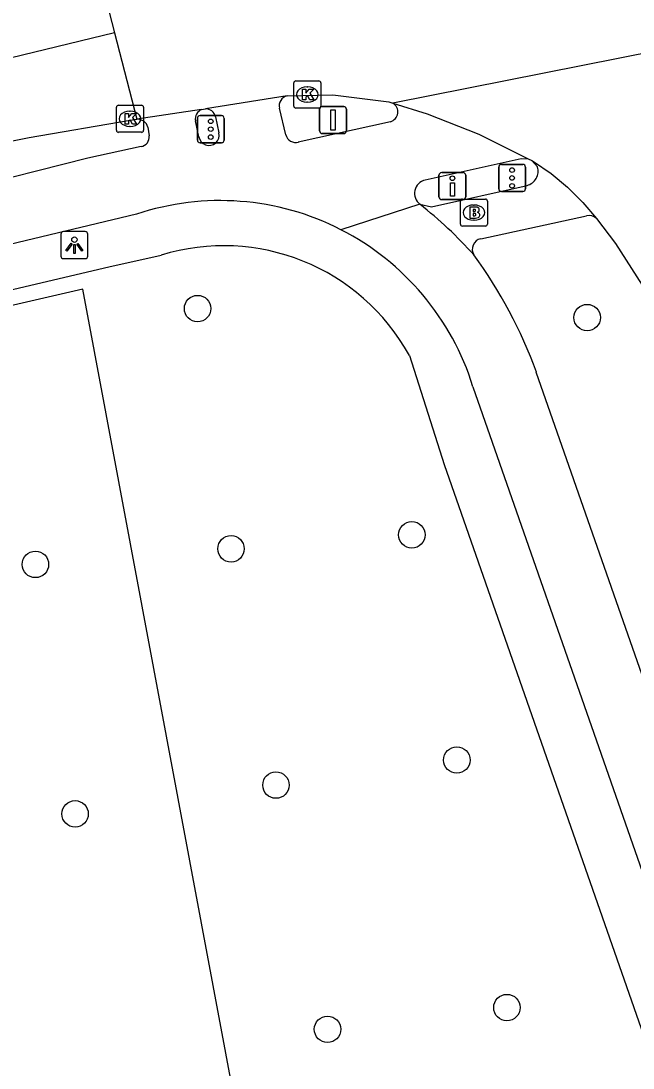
# Model space of a CAD drawing. Extents: x 158087 to 159494, y 382905 to 383981.
# Drawn here: x 159231.26 to 159253.87, y 383919.95 to 383958.61 of the extents above; entities that cross this region are included whole.
import ezdxf

# ---------------------------------------------------------------- set-up
doc = ezdxf.new("R2010")
doc.units = 0
for name, color, linetype in [('IMGEO_Boom', 7, 'Continuous'), ('IMGEO_Brandkraan', 7, 'Continuous'), ('IMGEO_Drukknoppaal', 7, 'Continuous'), ('IMGEO_Fietspad_gesloten', 7, 'Continuous'), ('IMGEO_Groenvoorziening', 7, 'Continuous'), ('IMGEO_Hek', 7, 'Continuous'), ('IMGEO_Kolk', 7, 'Continuous'), ('IMGEO_Lichtpunt', 7, 'Continuous'), ('IMGEO_Portaal', 7, 'Continuous'), ('IMGEO_Rijbaan_regionaal_gesloten', 7, 'Continuous'), ('IMGEO_Verkeersregelinstallatiepaal', 7, 'Continuous'), ('IMGEO_Voetpad_open', 7, 'Continuous')]:
    doc.layers.add(name, color=color, linetype=linetype)

msp = doc.modelspace()

# ---------------------------------------------------------------- linework, layer by layer
at = {"layer": 'IMGEO_Boom'}
for centre in [(159237.784, 383947.991), (159252.175, 383947.66), (159245.699, 383939.638), (159239.018, 383939.122), (159231.791, 383938.548), (159247.361, 383931.324), (159240.679, 383930.4), (159233.258, 383929.334), (159249.212, 383922.181), (159242.584, 383921.38)]:
    msp.add_circle(centre, 0.489, dxfattribs=at)
at = {"layer": 'IMGEO_Brandkraan'}
for p, q in [((159247.49, 383951.11), (159247.49, 383951.962)), ((159247.565, 383952.036), (159248.417, 383952.036)), ((159247.978, 383951.816), (159248.003, 383951.816)), ((159248.491, 383951.962), (159248.491, 383951.11)), ((159248.417, 383951.036), (159247.565, 383951.036)), ((159248.001, 383951.256), (159247.976, 383951.256))]:
    msp.add_line(p, q, dxfattribs=at)
for points in [[(159247.49, 383951.11), (159247.49, 383951.962)], [(159247.565, 383952.036), (159248.417, 383952.036)], [(159247.838, 383951.736), (159247.838, 383951.336), (159248.051, 383951.336)], [(159248.069, 383951.736), (159247.838, 383951.736)], [(159248.491, 383951.962), (159248.491, 383951.11)], [(159248.017, 383951.655), (159247.963, 383951.655), (159247.963, 383951.579)], [(159247.963, 383951.579), (159248.016, 383951.579)], [(159248.025, 383951.503), (159247.963, 383951.503), (159247.963, 383951.422)], [(159247.963, 383951.422), (159248.025, 383951.422)], [(159248.417, 383951.036), (159247.565, 383951.036)]]:
    msp.add_lwpolyline(points, dxfattribs=at)
for centre, radius, start, end in [((159247.567, 383951.96), 0.0765, 91.552, 178.448), ((159247.567, 383951.96), 0.0765, 91.552, 178.448), ((159248.073, 383951.591), 0.145, 59.4692, 91.5367), ((159248.098, 383951.638), 0.0922, 285.5137, 58.1501), ((159248.415, 383951.96), 0.0765, 1.552, 88.448), ((159248.415, 383951.96), 0.0765, 1.552, 88.448), ((159248.018, 383951.617), 0.0379, 267.8285, 90.9355), ((159248.026, 383951.462), 0.0404, 269.8759, 90.5077), ((159248.057, 383951.587), 0.251, 268.6676, 293.5347), ((159248.103, 383951.446), 0.105, 301.3115, 78.989), ((159247.567, 383951.112), 0.0765, 181.552, 268.448), ((159247.567, 383951.112), 0.0765, 181.552, 268.448), ((159248.415, 383951.112), 0.0765, 271.552, 358.448), ((159248.415, 383951.112), 0.0765, 271.552, 358.448)]:
    msp.add_arc(centre, radius, start, end, dxfattribs=at)
for centre, major_axis, ratio, start_param, end_param in [((159247.977, 383951.536), (-0.387, 0.002), 0.722429, 4.712389, 7.853982), ((159248.002, 383951.536), (-0.39, 0.002), 0.717154, 1.570796, 4.712389)]:
    msp.add_ellipse(centre, major_axis=major_axis, ratio=ratio, start_param=start_param, end_param=end_param, dxfattribs=at)
at = {"layer": 'IMGEO_Drukknoppaal'}
for p, q in [((159246.701, 383952.115), (159246.701, 383952.915)), ((159246.701, 383952.915), (159246.701, 383952.115)), ((159246.801, 383953.015), (159247.591, 383953.015)), ((159247.591, 383953.015), (159246.801, 383953.015)), ((159247.691, 383952.915), (159247.691, 383952.115)), ((159247.691, 383952.115), (159247.691, 383952.915)), ((159247.591, 383952.015), (159246.801, 383952.015)), ((159246.801, 383952.015), (159247.591, 383952.015))]:
    msp.add_line(p, q, dxfattribs=at)
msp.add_lwpolyline([(159247.271, 383952.64), (159247.271, 383952.14), (159247.121, 383952.14), (159247.121, 383952.64), (159247.271, 383952.64)], dxfattribs=at)
msp.add_circle((159247.196, 383952.805), 0.085, dxfattribs=at)
for centre, start, end in [((159246.801, 383952.915), 90, 180), ((159246.801, 383952.915), 90, 180), ((159247.591, 383952.915), 0, 90), ((159247.591, 383952.915), 360, 90), ((159246.801, 383952.115), 180, 270), ((159246.801, 383952.115), 180, 270), ((159247.591, 383952.115), 270, 0), ((159247.591, 383952.115), 270, 0)]:
    msp.add_arc(centre, 0.1, start, end, dxfattribs=at)
at = {"layer": 'IMGEO_Fietspad_gesloten'}
for points in [[(159241.047, 383954.412), (159240.806, 383955.393)], [(159237.834, 383954.332), (159237.703, 383954.926)], [(159238.445, 383955.077), (159238.571, 383954.476)], [(159244.905, 383954.892), (159241.505, 383954.141)], [(159235.946, 383954.686), (159235.991, 383954.367)], [(159235.7, 383953.976), (159233.723, 383953.543), (159229.049, 383952.369), (159168.815, 383938.155)], [(159246.193, 383952.74), (159249.739, 383953.533), (159249.995, 383953.519)], [(159245.993, 383951.843), (159243.081, 383950.904)], [(159235.528, 383951.478), (159229.654, 383950.076), (159173.24, 383936.813)], [(159261.504, 383913.594), (159250.297, 383945.647)], [(159247.956, 383945.106), (159258.858, 383913.895), (159259.808, 383911.021), (159260.557, 383908.115), (159264.107, 383889.335)]]:
    msp.add_lwpolyline(points, dxfattribs=at)
for centre, radius, start, end in [((159241.179, 383955.475), 0.382, 103.8404, 192.3537), ((159244.81, 383955.254), 0.374, 284.787, 59.2113), ((159238.091, 383954.986), 0.392, 113.6842, 188.7887), ((159238.082, 383954.994), 0.372, 12.918, 91.8415), ((159235.567, 383954.592), 0.391, 13.9093, 93.6323), ((159238.205, 383954.394), 0.376, 189.4332, 12.6779), ((159241.405, 383954.494), 0.367, 192.8913, 285.8828), ((159235.652, 383954.316), 0.343, 278.1185, 8.5649), ((159246.309, 383952.243), 0.51, 103.1249, 231.7363), ((159238.621, 383942.201), 9.779, 62.8687, 108.4395), ((159236.859, 383940.094), 14.882, 41.5942, 52.1393), ((159238.619, 383942.204), 9.778, 17.2674, 62.8474), ((159233.946, 383939.702), 17.399, 19.9804, 36.181)]:
    msp.add_arc(centre, radius, start, end, dxfattribs=at)
at = {"layer": 'IMGEO_Groenvoorziening'}
msp.add_lwpolyline([(159245.407, 383885.388), (159233.539, 383948.712), (159174.445, 383935.086), (159165.144, 383932.801), (159155.8, 383930.026), (159146.815, 383926.345), (159086.854, 383898.232), (159044.918, 383878.813), (158984.395, 383850.28)], dxfattribs=at)
at = {"layer": 'IMGEO_Hek'}
msp.add_lwpolyline([(159245.407, 383885.388), (159233.539, 383948.712), (159174.445, 383935.086)], dxfattribs=at)
at = {"layer": 'IMGEO_Kolk'}
for p, q in [((159241.337, 383955.47), (159241.337, 383956.322)), ((159241.412, 383956.396), (159242.264, 383956.396)), ((159242.338, 383956.322), (159242.338, 383955.47)), ((159241.825, 383956.176), (159241.85, 383956.176)), ((159241.848, 383955.616), (159241.823, 383955.616)), ((159234.785, 383954.574), (159234.785, 383955.426)), ((159234.86, 383955.5), (159235.712, 383955.5)), ((159235.273, 383955.28), (159235.298, 383955.28)), ((159235.786, 383955.426), (159235.786, 383954.574)), ((159242.264, 383955.396), (159241.412, 383955.396)), ((159235.712, 383954.5), (159234.86, 383954.5)), ((159235.296, 383954.72), (159235.271, 383954.72))]:
    msp.add_line(p, q, dxfattribs=at)
for points in [[(159241.337, 383955.47), (159241.337, 383956.322)], [(159241.412, 383956.396), (159242.264, 383956.396)], [(159242.338, 383956.322), (159242.338, 383955.47)], [(159241.658, 383956.096), (159241.781, 383956.096), (159241.781, 383955.945), (159241.911, 383956.096), (159242.075, 383956.096), (159241.929, 383955.945), (159242.082, 383955.696), (159241.93, 383955.696), (159241.845, 383955.86), (159241.781, 383955.793), (159241.781, 383955.696), (159241.658, 383955.696), (159241.658, 383956.096)], [(159234.785, 383954.574), (159234.785, 383955.426)], [(159234.86, 383955.5), (159235.712, 383955.5)], [(159235.106, 383955.2), (159235.229, 383955.2), (159235.229, 383955.049), (159235.359, 383955.2), (159235.523, 383955.2), (159235.377, 383955.049), (159235.53, 383954.8), (159235.378, 383954.8), (159235.293, 383954.964), (159235.229, 383954.897), (159235.229, 383954.8), (159235.106, 383954.8), (159235.106, 383955.2)], [(159235.786, 383955.426), (159235.786, 383954.574)], [(159242.264, 383955.396), (159241.412, 383955.396)], [(159235.712, 383954.5), (159234.86, 383954.5)]]:
    msp.add_lwpolyline(points, dxfattribs=at)
for centre, start, end in [((159241.414, 383956.32), 91.552, 178.448), ((159241.414, 383956.32), 91.552, 178.448), ((159242.262, 383956.32), 1.552, 88.448), ((159242.262, 383956.32), 1.552, 88.448), ((159234.862, 383955.424), 91.552, 178.448), ((159234.862, 383955.424), 91.552, 178.448), ((159235.71, 383955.424), 1.552, 88.448), ((159235.71, 383955.424), 1.552, 88.448), ((159241.414, 383955.472), 181.552, 268.448), ((159241.414, 383955.472), 181.552, 268.448), ((159242.262, 383955.472), 271.552, 358.448), ((159242.262, 383955.472), 271.552, 358.448), ((159234.862, 383954.576), 181.552, 268.448), ((159234.862, 383954.576), 181.552, 268.448), ((159235.71, 383954.576), 271.552, 358.448), ((159235.71, 383954.576), 271.552, 358.448)]:
    msp.add_arc(centre, 0.0765, start, end, dxfattribs=at)
for centre, major_axis, ratio, start_param, end_param in [((159241.824, 383955.896), (-0.387, 0.002), 0.722429, 4.712389, 7.853982), ((159241.849, 383955.896), (-0.39, 0.002), 0.717154, 1.570796, 4.712389), ((159235.272, 383955), (-0.387, 0.002), 0.722429, 4.712389, 7.853982), ((159235.297, 383955), (-0.39, 0.002), 0.717154, 1.570796, 4.712389)]:
    msp.add_ellipse(centre, major_axis=major_axis, ratio=ratio, start_param=start_param, end_param=end_param, dxfattribs=at)
at = {"layer": 'IMGEO_Lichtpunt'}
for p, q in [((159232.733, 383950.738), (159232.733, 383949.931)), ((159232.733, 383950.738), (159232.733, 383949.931)), ((159233.635, 383950.833), (159232.827, 383950.833)), ((159233.635, 383950.833), (159232.827, 383950.833)), ((159233.729, 383949.931), (159233.729, 383950.738)), ((159233.729, 383949.931), (159233.729, 383950.738)), ((159232.827, 383949.837), (159233.635, 383949.837)), ((159232.827, 383949.837), (159233.635, 383949.837))]:
    msp.add_line(p, q, dxfattribs=at)
for points in [[(159233.107, 383950.402), (159233.146, 383950.374), (159232.958, 383950.112), (159232.92, 383950.139), (159233.107, 383950.402)], [(159233.209, 383950.354), (159233.256, 383950.354), (159233.256, 383950.032), (159233.209, 383950.032), (159233.209, 383950.354)], [(159233.319, 383950.374), (159233.357, 383950.401), (159233.544, 383950.139), (159233.505, 383950.111), (159233.319, 383950.374)]]:
    msp.add_lwpolyline(points, dxfattribs=at)
msp.add_circle((159233.232, 383950.536), 0.0994, dxfattribs=at)
for centre, start, end in [((159232.827, 383950.738), 90, 180), ((159232.827, 383950.738), 90, 180), ((159233.635, 383950.738), 0, 90), ((159233.635, 383950.738), 0, 90), ((159232.827, 383949.931), 180, 270), ((159232.827, 383949.931), 180, 270), ((159233.635, 383949.931), 270, 0), ((159233.635, 383949.931), 270, 360)]:
    msp.add_arc(centre, 0.0946, start, end, dxfattribs=at)
at = {"layer": 'IMGEO_Portaal'}
for p, q in [((159242.29, 383954.555), (159242.29, 383955.355)), ((159242.29, 383955.355), (159242.29, 383954.555)), ((159242.39, 383955.455), (159243.18, 383955.455)), ((159243.18, 383955.455), (159242.39, 383955.455)), ((159243.28, 383955.355), (159243.28, 383954.555)), ((159243.28, 383954.555), (159243.28, 383955.355)), ((159243.18, 383954.455), (159242.39, 383954.455)), ((159242.39, 383954.455), (159243.18, 383954.455))]:
    msp.add_line(p, q, dxfattribs=at)
msp.add_lwpolyline([(159242.71, 383955.33), (159242.86, 383955.33), (159242.86, 383954.58), (159242.71, 383954.58), (159242.71, 383955.33)], dxfattribs=at)
for centre, start, end in [((159242.39, 383955.355), 90, 180), ((159242.39, 383955.355), 90, 180), ((159243.18, 383955.355), 0, 90), ((159243.18, 383955.355), 360, 90), ((159242.39, 383954.555), 180, 270), ((159242.39, 383954.555), 180, 270), ((159243.18, 383954.555), 270, 0), ((159243.18, 383954.555), 270, 0)]:
    msp.add_arc(centre, 0.1, start, end, dxfattribs=at)
at = {"layer": 'IMGEO_Rijbaan_regionaal_gesloten'}
for points in [[(159233.687, 383962.143), (159234.716, 383958.171)], [(159234.716, 383958.171), (159223.643, 383955.489), (159211.947, 383952.073), (159204.461, 383949.804), (159179.402, 383941.96)], [(159234.716, 383958.171), (159235.542, 383954.982)], [(159256.183, 383957.796), (159245.001, 383955.575)], [(159241.088, 383955.846), (159238.07, 383955.366)], [(159241.088, 383955.846), (159242.777, 383955.885), (159244.846, 383955.627), (159245.001, 383955.575)], [(159245.001, 383955.575), (159246.266, 383955.182), (159248.168, 383954.434), (159249.995, 383953.519)], [(159237.933, 383955.345), (159235.542, 383954.982)], [(159237.933, 383955.345), (159238.07, 383955.366)], [(159179.402, 383941.96), (159190.493, 383944.646), (159206.482, 383948.537), (159224.476, 383952.881), (159231.567, 383954.304), (159235.293, 383954.949), (159235.542, 383954.982)], [(159249.995, 383953.519), (159250.129, 383953.46)], [(159250.129, 383953.46), (159250.191, 383953.422), (159250.843, 383952.975), (159251.452, 383952.471), (159252.014, 383951.914), (159252.515, 383951.32)], [(159252.515, 383951.32), (159253.218, 383950.39), (159254.209, 383948.854), (159255.059, 383947.236), (159255.761, 383945.549), (159260.54, 383927.624), (159261.906, 383922.566), (159262.624, 383919.633)]]:
    msp.add_lwpolyline(points, dxfattribs=at)
msp.add_arc((159427.61, 383229.068), 764.826, 104.81473, 107.60411, dxfattribs=at)
at = {"layer": 'IMGEO_Verkeersregelinstallatiepaal'}
for p, q in [((159237.775, 383954.216), (159237.775, 383955.016)), ((159237.775, 383955.016), (159237.775, 383954.216)), ((159237.875, 383955.116), (159238.665, 383955.116)), ((159238.665, 383955.116), (159237.875, 383955.116)), ((159238.765, 383955.016), (159238.765, 383954.216)), ((159238.765, 383954.216), (159238.765, 383955.016)), ((159238.665, 383954.116), (159237.875, 383954.116)), ((159237.875, 383954.116), (159238.665, 383954.116)), ((159249.007, 383953.315), (159249.797, 383953.315)), ((159249.797, 383953.315), (159249.007, 383953.315)), ((159248.907, 383952.415), (159248.907, 383953.215)), ((159248.907, 383953.215), (159248.907, 383952.415)), ((159249.897, 383953.215), (159249.897, 383952.415)), ((159249.897, 383952.415), (159249.897, 383953.215)), ((159249.797, 383952.315), (159249.007, 383952.315)), ((159249.007, 383952.315), (159249.797, 383952.315))]:
    msp.add_line(p, q, dxfattribs=at)
for centre in [(159238.27, 383954.906), (159238.27, 383954.616), (159238.27, 383954.326), (159249.402, 383953.105), (159249.402, 383952.815), (159249.402, 383952.525)]:
    msp.add_circle(centre, 0.085, dxfattribs=at)
for centre, start, end in [((159237.875, 383955.016), 90, 180), ((159237.875, 383955.016), 90, 180), ((159238.665, 383955.016), 0, 90), ((159238.665, 383955.016), 360, 90), ((159237.875, 383954.216), 180, 270), ((159237.875, 383954.216), 180, 270), ((159238.665, 383954.216), 270, 0), ((159238.665, 383954.216), 270, 0), ((159249.007, 383953.215), 90, 180), ((159249.007, 383953.215), 90, 180), ((159249.797, 383953.215), 0, 90), ((159249.797, 383953.215), 360, 90), ((159249.007, 383952.415), 180, 270), ((159249.007, 383952.415), 180, 270), ((159249.797, 383952.415), 270, 0), ((159249.797, 383952.415), 270, 0)]:
    msp.add_arc(centre, 0.1, start, end, dxfattribs=at)
at = {"layer": 'IMGEO_Voetpad_open'}
for points in [[(159250.342, 383953.224), (159250.129, 383953.46)], [(159245.993, 383951.843), (159246.42, 383951.751), (159249.958, 383952.539)], [(159248.243, 383950.573), (159252.152, 383951.42)], [(159173.677, 383935.234), (159234.508, 383949.53), (159236.432, 383949.963)], [(159245.606, 383946.265), (159246.891, 383942.237), (159257.584, 383911.653), (159258.266, 383909.096), (159258.66, 383907.337), (159262.204, 383888.595)]]:
    msp.add_lwpolyline(points, dxfattribs=at)
for centre, radius, start, end in [((159249.812, 383953.071), 0.552, 285.362, 16.0895), ((159252.251, 383951.072), 0.362, 43.2904, 105.9058), ((159248.333, 383950.181), 0.402, 102.9872, 211.1236), ((159238.746, 383942.475), 7.838, 28.9207, 107.171)]:
    msp.add_arc(centre, radius, start, end, dxfattribs=at)

doc.saveas('drawing.dxf')
